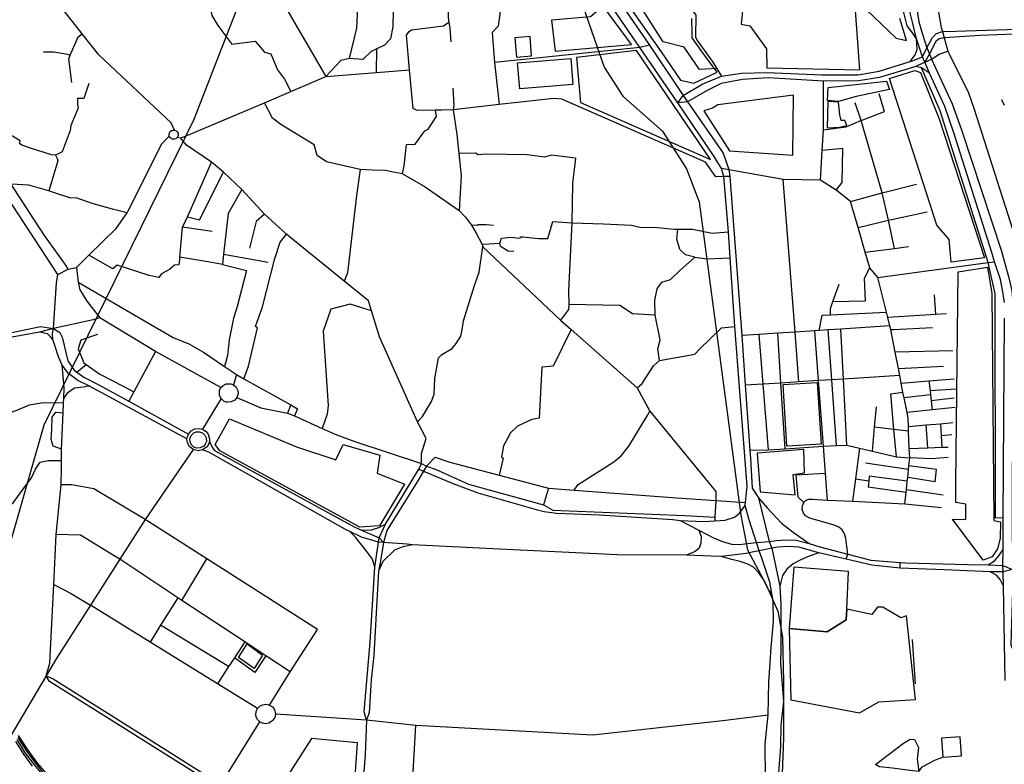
# Model space of a CAD drawing. Header units: millimetres. Extents: x 664923 to 767831, y 3118803 to 3207600.
# Tile 273 of 422: x 717261 to 719620, y 3169649 to 3171433. Entities that reach past the tile are written whole.
import ezdxf

# ---------------------------------------------------------------- set-up
doc = ezdxf.new("R2010")
doc.units = ezdxf.units.MM
for name, color, linetype in [('buildings', 5, 'Continuous'), ('parks', 8, 'Continuous'), ('railways', 4, 'Continuous'), ('roads_2', 2, 'Continuous'), ('roads_3', 3, 'Continuous')]:
    doc.layers.add(name, color=color, linetype=linetype)

msp = doc.modelspace()

# ---------------------------------------------------------------- linework, layer by layer
at = {"layer": 'buildings'}
for points in [[(719198.25, 3171270.03), (719338.03, 3171285.71), (719345.22, 3171266.01), (719265.27, 3171248.84), (719222.99, 3171237.09), (719196.72, 3171239.2), (719198.25, 3171270.03)], [(719195.44, 3171173.65), (719225.17, 3171175.75), (719242.96, 3171179.29), (719237.7, 3171191.12), (719229.23, 3171191.41), (719226.22, 3171204.79), (719222.5, 3171235.52), (719197.3, 3171236.61), (719195.44, 3171173.65)], [(719113.85, 3170343.53), (719141.59, 3170347.19), (719139.49, 3170402.99), (719027.89, 3170394.64), (719034.88, 3170301.86), (719118.96, 3170295.09), (719113.85, 3170343.53)]]:
    msp.add_lwpolyline(points, close=True, dxfattribs=at)
at = {"layer": 'parks'}
for points in [[(718655.78, 3171558.84), (718797.96, 3171356.13), (718844.36, 3171287.58), (718875.96, 3171280.87), (718931.73, 3171307.23), (718895.66, 3171356.65), (718871.84, 3171389.36), (718871.75, 3171400.58), (718871.09, 3171436.05)], [(718992.73, 3171453.72), (718989.79, 3171422.1), (719010.45, 3171418.3), (719050.3, 3171363.2), (719050.91, 3171317.55), (719274.24, 3171312.34), (719263.43, 3171454.89)], [(719290.42, 3171455.92), (719360.69, 3171388.34), (719385.96, 3171383.08), (719370.03, 3171435.75)]]:
    msp.add_lwpolyline(points, dxfattribs=at)
for points in [[(718544.13, 3171357.35), (718726.75, 3171373.4), (718658.93, 3171465.03), (718628.1, 3171439.83), (718535.4, 3171431.3), (718544.13, 3171357.35)], [(718451.29, 3171342.96), (718487.49, 3171346.02), (718483.52, 3171392.57), (718447.32, 3171389.51), (718451.29, 3171342.96)], [(718453.87, 3171329.74), (718580.97, 3171339.69), (718585.88, 3171277.43), (718458.78, 3171267.48), (718453.87, 3171329.74)], [(718604.14, 3171234.8), (718916.24, 3171098.16), (718738.74, 3171358.9), (718594.83, 3171342.36), (718604.14, 3171234.8)], [(719492.77, 3170851.73), (719488.04, 3170906.28), (719458.34, 3170940.91), (719345.09, 3171291.79), (719405.44, 3171311.31), (719419.27, 3171306.31), (719464.13, 3171195.28), (719572.83, 3170862.17), (719492.77, 3170851.73)], [(718961.85, 3171118.4), (719113.13, 3171108.19), (719114.64, 3171252.27), (718933.54, 3171229.04), (718920.58, 3171220.97), (718899.72, 3171214.32), (718961.85, 3171118.4)], [(719590.53, 3170777.3), (719595.48, 3170233.13), (719610.86, 3170230.28), (719610.02, 3170190.33), (719604.15, 3170165.53), (719591.31, 3170146.38), (719569.62, 3170138), (719495.75, 3170236.77), (719527.84, 3170235.54), (719528.21, 3170272.33), (719503.84, 3170276.59), (719504.04, 3170322.31), (719509.83, 3170828.83), (719579.85, 3170840.14), (719590.53, 3170777.3)], [(719098.91, 3170411.36), (719090.35, 3170558.82), (719171.91, 3170563.82), (719181.01, 3170416.37), (719099.44, 3170411.37), (719098.91, 3170411.36)], [(717729.14, 3170415.4), (717763.27, 3170476.99), (717923.73, 3170410.1), (718018.27, 3170378.29), (718035.54, 3170414.95), (718123.46, 3170389.57), (718117.05, 3170346.91), (718182.76, 3170320.41), (718122.73, 3170220.76), (718075.75, 3170217.42), (717739.94, 3170400.2), (717729.14, 3170415.4)], [(717683.38, 3170445.66), (717691.05, 3170446.06), (717698.53, 3170443.42), (717704.55, 3170437.86), (717707.64, 3170431.18), (717707.92, 3170422.82), (717705.38, 3170416.12), (717701.65, 3170411.6), (717693.07, 3170407.05), (717684.77, 3170406.75), (717677.93, 3170409.3), (717671.98, 3170414.75), (717668.82, 3170421.52), (717668.44, 3170429.26), (717671.08, 3170436.6), (717677.78, 3170443.32), (717683.38, 3170445.66)], [(719104.74, 3169974.41), (719196.02, 3169966.38), (719241.36, 3169995.06), (719242.51, 3170021.2), (719247.09, 3170111.01), (719115.92, 3170121.33), (719104.74, 3169974.41)], [(719406.97, 3169804.63), (719385.54, 3170004.8), (719372.28, 3170000.16), (719329.32, 3170026.09), (719316.03, 3170025.34), (719302.5, 3170008.03), (719242.51, 3170021.2), (719241.36, 3169995.06), (719196.02, 3169966.38), (719104.74, 3169974.41), (719108.86, 3169803.64), (719273.31, 3169772.44), (719319.23, 3169798.86), (719406.97, 3169804.63)], [(717784.69, 3169905.18), (717805.46, 3169938.27), (717842.03, 3169910.58), (717822.81, 3169879.08), (717784.69, 3169905.18)], [(717852.3, 3169542.7), (717994.31, 3169452.86), (718035, 3169522.54), (718050.13, 3169558.17), (718059.11, 3169596.55), (718065.64, 3169631.31), (718070.44, 3169700.67), (717959.71, 3169710.74), (717852.3, 3169542.7)]]:
    msp.add_lwpolyline(points, close=True, dxfattribs=at)
at = {"layer": 'railways'}
for points in [[(717319.04, 3170462.37), (717678.29, 3171194.19), (717978.84, 3171967.4), (717985.04, 3171993.43), (717988.5, 3172091.64), (717938.44, 3172729.82), (717865.98, 3172935.46), (717752.28, 3173171.13), (717689.44, 3173303.2), (717602.3, 3173426.23), (717528.98, 3173667.41), (717508.15, 3173730.39), (717499.27, 3173763.87), (717493.4, 3173816.47), (717483.87, 3173904.14), (717458.3, 3174018.09), (717444.35, 3174081.46), (717428.19, 3174131.06), (717403.11, 3174203.95), (717344.94, 3174415.16), (717319.65, 3174478.06)], [(718574.48, 3171569.85), (718661.43, 3171318.96), (718706.34, 3171249.67), (718800.75, 3171165.83), (718858.74, 3171075.45), (718888.74, 3170996.18), (718988.72, 3170245.74), (719004.95, 3170162.77), (719049.16, 3170079.38), (719077.49, 3170016.26), (719088.71, 3169953.96), (719091.03, 3169847.22), (719091.03, 3169713.01), (719067.11, 3169065.53)], [(716106.23, 3162889.81), (716367.13, 3163835.97), (716365.51, 3163994.89), (716380.11, 3164187.15), (716399.91, 3164524.17), (716383.73, 3164706.38), (716230.83, 3165297.99), (716205.44, 3165462.59), (716260.88, 3166725.76), (716327.47, 3167441.34), (716479.82, 3168211.11), (716989.23, 3169311.7), (717319.04, 3170462.37)], [(717253.44, 3169708.53), (717273.99, 3169675.91), (717296.01, 3169646.91), (717321.81, 3169616.38), (717356.68, 3169581.28), (717397.74, 3169542.48), (717461.16, 3169497.89), (717544.9, 3169452.67), (717697.96, 3169374.3), (718073.54, 3169183.88), (718332.34, 3169050.27), (718431.82, 3168999.91), (718527.92, 3168945.52), (718686.6, 3168844.12), (718854.74, 3168738.54), (718927.37, 3168694.57), (719052.83, 3168615.01)], [(717255.72, 3169713.28), (717277.57, 3169679.87), (717300.71, 3169648.5), (717324.99, 3169618.33), (717359.95, 3169583.67), (717400.82, 3169546.45), (717463.82, 3169503.12), (717548.1, 3169457.52), (717700.09, 3169379.6), (718073.32, 3169188.93), (718335.31, 3169054.05), (718433.58, 3169003.67), (718530.37, 3168948.85), (718690.35, 3168848.38), (718858.11, 3168742.72), (718930.32, 3168698.26), (719056.07, 3168619.12)], [(717330.16, 3169620.88), (717303.86, 3169651.11), (717280.97, 3169682.87), (717258.01, 3169718.03)], [(717291.23, 3169645.02), (717270.35, 3169673.89), (717251.17, 3169703.77)]]:
    msp.add_lwpolyline(points, dxfattribs=at)
at = {"layer": 'roads_2'}
for points in [[(719620.7, 3170755.31), (719616.98, 3170781.04), (719611.02, 3170810.49), (719597.07, 3170853.15), (719589.92, 3170875.01), (719498.99, 3171162.09), (719477.69, 3171224.57), (719440.95, 3171304.81), (719429.54, 3171331.07), (719424.19, 3171344), (719409.38, 3171386.78), (719400.69, 3171423.37), (719392.84, 3171455.26), (719390.08, 3171495.26), (719389.64, 3171539.7), (719405.58, 3171832.99), (719413.84, 3172073.56), (719407.9, 3172108.54), (719395.44, 3172137.7), (719378.11, 3172168.08), (719350.57, 3172202.23), (719300.65, 3172253.93), (719246.71, 3172308.63)], [(719428.22, 3172122.16), (719430.39, 3172113.91), (719433.21, 3172075.16), (719429.29, 3171970.5), (719424.13, 3171832.64), (719409.64, 3171540.98), (719408.15, 3171494.86), (719410.86, 3171458.15), (719415.55, 3171427.32), (719423.19, 3171400.77), (719434.29, 3171365.62)], [(719434.29, 3171365.62), (719440.95, 3171350.79), (719445.75, 3171338.04), (719495.19, 3171231.56), (719517.79, 3171168.86), (719613.13, 3170878.57), (719630.66, 3170814.24), (719638.27, 3170783.21), (719640.42, 3170754.75), (719641.26, 3170717.33), (719639.16, 3170304.85), (719638.72, 3170246.95), (719640.02, 3170115.77), (719639.8, 3170063.87), (719635.9, 3169936.42), (719655.66, 3169879.83), (719662.49, 3169853.44), (719664.01, 3169827.82), (719655.51, 3169743.69), (719656.73, 3169681.02), (719661.92, 3169651.34), (719667.78, 3169596.53)], [(719317.25, 3170815.22), (719581.17, 3170850.98), (719597.07, 3170853.15)], [(717742.74, 3170551.75), (717585.73, 3170638.18), (717452.45, 3170718.37), (717436.38, 3170713.76), (717341.5, 3170692.88)], [(719621.98, 3169850.31), (719618.4, 3170076.01), (719617.58, 3170110.01), (719616.7, 3170125.89), (719617.1, 3170163.89), (719617.54, 3170239.39), (719620.32, 3170718.22)], [(717324.19, 3169861.51), (717332.94, 3169891.92), (717342.37, 3170079.9), (717347.76, 3170199.5), (717359.72, 3170318.78), (717360.65, 3170358.88), (717360.63, 3170376.97), (717360.6, 3170404.35), (717364.96, 3170491.55), (717365.77, 3170514.09), (717366.18, 3170525.12), (717367.13, 3170551.92), (717361.94, 3170605.27)], [(717755.33, 3170560.59), (717766.59, 3170560.77), (717772.64, 3170558.36), (717779.06, 3170552.86), (717783.2, 3170544.67), (717783.91, 3170537.23), (717780.97, 3170527.66), (717776.03, 3170521.72), (717767.42, 3170517.14), (717759.29, 3170516.39), (717755.69, 3170517), (717749.81, 3170519.42), (717743.16, 3170525.35), (717739.53, 3170532.63), (717739.51, 3170545), (717742.74, 3170551.75), (717747.82, 3170556.96), (717755.33, 3170560.59)], [(717366.18, 3170525.12), (717375.76, 3170539.55), (717391.5, 3170550.71), (717412.44, 3170553.6), (717425.99, 3170555.47)], [(717743.16, 3170525.35), (717698.37, 3170452.25)], [(717780.97, 3170527.66), (717838.8, 3170503.01), (717902.55, 3170490.66), (717918.74, 3170483.96), (717985.68, 3170453.91), (718018.12, 3170439.35), (718064, 3170422.51), (718223.1, 3170369.57), (718235.2, 3170363.61), (718228.58, 3170351.43)], [(718079.69, 3170210.16), (718103.72, 3170211.28), (718121.22, 3170216.19), (718137.26, 3170224.33), (718217.2, 3170356.64), (718223.1, 3170369.57)], [(718217.2, 3170356.64), (718228.58, 3170351.43), (718300.81, 3170321.11), (718358.56, 3170299.29), (718497.99, 3170259.99), (718517.15, 3170254.98), (718547.4, 3170251.15), (718649.9, 3170247.22), (718825.57, 3170235.48), (718843.72, 3170233.21), (718888.04, 3170209.91), (718924.79, 3170190.59), (718947.23, 3170182.26), (718966.58, 3170176.32), (718985.01, 3170175.66), (719011.61, 3170178.6), (719026.09, 3170180.78), (719056.77, 3170182.82)], [(717561.25, 3170235.91), (717437.97, 3170309.38), (717384.91, 3170318.41), (717359.72, 3170318.78)], [(718843.72, 3170233.21), (718899.33, 3170230.61), (718926.49, 3170232.27), (718951.33, 3170234), (718973.8, 3170241.56), (718985.36, 3170251.24), (718998.93, 3170269.11)], [(718888.04, 3170209.91), (718893.32, 3170194.97), (718893.1, 3170179.05), (718888.86, 3170167.23), (718879.3, 3170159.22), (718858.25, 3170150.64)], [(719024.67, 3168788.92), (718835.73, 3168906.92), (718810.95, 3168921.95), (718798.57, 3168930.13), (718535.25, 3169094.59), (718139.4, 3169341.11), (718120.82, 3169352.78), (717877.5, 3169505.69), (717738.1, 3169593.31), (717467.23, 3169763.22), (717332.31, 3169847.95), (717324.19, 3169861.51)], [(717324.19, 3169861.51), (717340.91, 3169853.88), (717471.76, 3169772.16), (717606.05, 3169687.48), (717742.95, 3169601.17), (717771.66, 3169582.57), (717882.35, 3169513.39), (718014.54, 3169431.28), (718111.22, 3169368.62), (718217.43, 3169300.65), (718348.76, 3169218.03), (718462.19, 3169147.33), (718501.94, 3169122.11), (718573.97, 3169077.12), (718684.86, 3169007.42), (718802.19, 3168935.48), (718813.79, 3168928.82), (718839.16, 3168911.11), (718923.14, 3168860.21), (719046.77, 3168785.27)]]:
    msp.add_lwpolyline(points, dxfattribs=at)
at = {"layer": 'roads_3'}
for points in [[(719409.38, 3171386.78), (719398.76, 3171404.09), (719387.09, 3171417.74), (719378.83, 3171452.89), (719377.07, 3171501.2), (719398.12, 3172045.04), (719397.44, 3172058.48), (719386.95, 3172099.47), (719379.91, 3172137.16), (719378.11, 3172168.08)], [(718931.01, 3171315.91), (718890.02, 3171313.83), (718853.18, 3171366.84), (718802.84, 3171379.65), (718760.23, 3171445.78), (718741.62, 3171474.66), (718711.22, 3171521.85), (718656.83, 3171609.21), (718652, 3171616.98), (718653.52, 3171639.09), (718655.78, 3171671.74), (718661.17, 3171749.9), (718663.93, 3171793.48), (718666.21, 3171829.39), (718676.59, 3171977.47), (718682.69, 3172053.61), (718689.62, 3172121.61)], [(719475.79, 3172114.3), (719469.96, 3171919.22), (719459.7, 3171650.03), (719454.76, 3171519.64), (719458.26, 3171474), (719468.89, 3171414.3), (719471.72, 3171404.18), (719475.77, 3171389.68), (719484.76, 3171357.49), (719489.68, 3171347.97), (719534.16, 3171257.38), (719546.99, 3171220.85), (719653.06, 3170888.69), (719657.25, 3170862.49), (719657.09, 3170247.75), (719658.16, 3170168.16), (719663.87, 3170132.6), (719672.8, 3170117.17), (719686.29, 3170107.5)], [(717341.5, 3170692.88), (717348.97, 3170802.3), (717352.22, 3170822.46), (716979.68, 3171390.15), (716928.3, 3171471.53), (716912.01, 3171502.86), (716899.57, 3171536.69), (716894.21, 3171561), (716872.71, 3171740.02), (716841.87, 3171996.82)], [(717513.61, 3171954.83), (717514, 3171938.3), (717505.84, 3171925.62), (717504.11, 3171838.75), (717510.62, 3171804.63), (717542.01, 3171741.74), (717562.21, 3171693.69), (717583.1, 3171654), (717627.88, 3171593.04), (717655.14, 3171557.77), (717674.33, 3171532.95), (717715.53, 3171484.45), (717715.78, 3171471.09), (717721.34, 3171442.8), (717735.22, 3171418.84), (717768.78, 3171374.37), (717824.9, 3171381.26), (717847.2, 3171354.96), (717862.39, 3171351.06), (717878.21, 3171312.95), (717895.42, 3171290.72), (717910.29, 3171260.82)], [(717700.54, 3171948.06), (717699.29, 3171835.16), (717702.04, 3171812.55), (717709.99, 3171791.25), (717748.96, 3171717.22), (717811.23, 3171610.52), (717897.28, 3171463.07), (717994.36, 3171296.75)], [(718616.72, 3171919.19), (718598.72, 3171755), (718598.51, 3171753.08), (718599.79, 3171659.7), (718602.37, 3171627.58), (718627.84, 3171579.15), (718680.32, 3171502.35), (718723.69, 3171438.88), (718770.21, 3171371.49), (718850.52, 3171251.47), (718860.76, 3171236.15), (718946.15, 3171113.47), (718960.37, 3171074.13), (718962.65, 3171057.34), (718991, 3170676.09), (718998.97, 3170557.1), (719010.36, 3170401.81), (719011.58, 3170381.89), (719015.85, 3170310.63), (719031.45, 3170287.65), (719056.77, 3170182.82)], [(717631.79, 3171168.09), (717623.44, 3171185.49), (717450.29, 3171348.39), (717410.44, 3171399.26), (717314.3, 3171521.96), (717291.2, 3171551.44), (717129.02, 3171758.45), (717104.64, 3171789.56)], [(718050.73, 3171339.59), (718068.6, 3171412.24), (718071.21, 3171462.58), (718074.78, 3171531.35), (718076.67, 3171541.82), (718080.21, 3171577.38), (718075.39, 3171610.69), (718066.99, 3171723.27), (718070.17, 3171777.61), (718057.38, 3171782.43), (718027.32, 3171793.74)], [(718413.97, 3171603.03), (718417, 3171552.04), (718413.65, 3171506.88), (718411.41, 3171446.71), (718406.92, 3171417.4), (718392.94, 3171402.11), (718398.45, 3171330.43), (718409.94, 3171229.96)], [(718837.95, 3171233.85), (718746.75, 3171366.17), (718606.85, 3171570.49)], [(718962.65, 3171057.34), (718948.01, 3171057.41), (718928.95, 3171056.19), (718903.94, 3171091.63), (718559.47, 3171242.18), (718540.97, 3171244.33), (718409.94, 3171229.96), (718299.61, 3171217.06), (718272.04, 3171215.91), (718256.76, 3171215.85), (718213.28, 3171215.66), (718203.12, 3171220.48), (718194.74, 3171313.02), (718187.26, 3171395.55), (718193.79, 3171404.86), (718199.61, 3171408.3), (718275.81, 3171418.35), (718289.14, 3171426.71), (718284.98, 3171511.78)], [(718155.97, 3171455.98), (718154.57, 3171415.93), (718148.82, 3171386.6), (718134.41, 3171371.72), (718116.21, 3171362.85), (718103.23, 3171356.52), (718082.6, 3171337.34), (718050.73, 3171339.59), (718029.86, 3171335.01), (717994.36, 3171296.75)], [(718870.17, 3171459.22), (718880.68, 3171443.4), (718880.36, 3171391.41), (718883.98, 3171382.89), (718919.88, 3171333.29), (718931.01, 3171315.91), (718934.57, 3171310.36), (718942.58, 3171297.2)], [(718289.14, 3171426.71), (718291.57, 3171412.77)], [(718291.57, 3171412.77), (718293.42, 3171379.76)], [(718837.95, 3171233.85), (718850.52, 3171251.47), (718896.43, 3171278.39), (718942.58, 3171297.2), (718990.07, 3171305.07), (719052.24, 3171306.24), (719183.2, 3171300.96), (719270.01, 3171300.44), (719320.37, 3171309.56), (719394.33, 3171332.32), (719397.66, 3171333.35), (719424.19, 3171344), (719434.29, 3171365.62), (719448.41, 3171390.31), (719458.07, 3171399.72), (719471.72, 3171404.18), (719503.99, 3171405.07), (719725.05, 3171412.56), (719790.01, 3171414.76), (719931.34, 3171420.12), (720031.9, 3171423.94)], [(720038.87, 3171413.46), (719998.97, 3171411.9), (719766.21, 3171402.81), (719562.15, 3171394.85), (719475.77, 3171389.68), (719464.3, 3171387.04), (719455.78, 3171380.44), (719440.95, 3171350.79), (719429.54, 3171331.07), (719408.54, 3171320.68), (719321.33, 3171294.3), (719271.14, 3171286.71), (719187.15, 3171285.46), (719054.47, 3171293.35), (718992.98, 3171289.61), (718941.37, 3171279.77), (718908.13, 3171263.5), (718860.76, 3171236.15), (718837.95, 3171233.85)], [(717376.74, 3170835.37), (717370.88, 3170844.84), (717319.73, 3170915.65), (717283.81, 3170970.83), (717240.32, 3171038.66), (717224.18, 3171060.01), (717181.77, 3171125.78), (717158.49, 3171160.01), (717139.3, 3171194.66), (717132.96, 3171211.25), (717113.99, 3171244.03), (717108.12, 3171249.67), (717081.71, 3171286.58), (717062.06, 3171314.06), (717003.09, 3171403.57)], [(717385.83, 3171282.24), (717378.13, 3171339.46), (717381.71, 3171347.61), (717401.03, 3171391.56), (717410.44, 3171399.26)], [(719394.33, 3171332.32), (719406.69, 3171348.54), (719411.41, 3171361.68), (719409.38, 3171386.78)], [(718115.94, 3171306.62), (718116.21, 3171362.85)], [(718770.21, 3171371.49), (718746.75, 3171366.17), (718398.45, 3171330.43)], [(717317.56, 3171356.13), (717341.43, 3171356.04), (717371.17, 3171350.86), (717381.71, 3171347.61)], [(719429.54, 3171331.07), (719445.75, 3171338.04), (719464.36, 3171350.2), (719484.76, 3171357.49)], [(717638.94, 3171151.52), (717646.27, 3171150.14), (717653.89, 3171152.1), (717847.01, 3171233.78), (717910.29, 3171260.82), (717994.36, 3171296.75), (718115.94, 3171306.62), (718194.74, 3171313.02)], [(719440.95, 3171304.81), (719421.7, 3171317.39), (719408.54, 3171320.68)], [(719617.54, 3170239.39), (719599.42, 3170239.1), (719598.3, 3170776.07), (719581.17, 3170850.98), (719466.48, 3171214.92), (719421.7, 3171317.39)], [(717426.45, 3171280.08), (717414.26, 3171244.36), (717399.12, 3171244.38), (717398.88, 3171229.77), (717400.36, 3171220.66), (717382.95, 3171179.32), (717381.14, 3171167.58), (717362.62, 3171116.05), (717346.31, 3171108.48), (717337.11, 3171109.09), (717286.45, 3171124.85), (717265.59, 3171132.29), (717260.28, 3171136.11), (717261.39, 3171142.61), (717243.16, 3171153.79), (717232.6, 3171157.25), (717201.86, 3171159.55), (717158.49, 3171160.01)], [(718298.3, 3171268.53), (718301.2, 3171228.11)], [(719180.01, 3171048.27), (719183.86, 3171119.46), (719186.51, 3171168.55), (719187.15, 3171285.46)], [(719277.13, 3171191.75), (719333.11, 3171212.54), (719320.23, 3171255.61)], [(719613.11, 3171241.7), (719620.25, 3171228.14)], [(718076.8, 3171073.64), (717995.87, 3171092.18), (717973.75, 3171107.63), (717966.56, 3171133.38), (717886.75, 3171182), (717866.33, 3171196.65), (717847.01, 3171233.78)], [(718301.2, 3171228.11), (718299.61, 3171217.06)], [(719059.24, 3169892.39), (719061.71, 3169929.36), (719066.96, 3169991.18), (719066.07, 3170040.19), (719063.04, 3170058.32), (719058.53, 3170085.19), (719038.44, 3170145.29), (719032.77, 3170160.91), (719026.09, 3170180.78), (719020.52, 3170197.1), (719008.23, 3170237.35), (718998.93, 3170269.11), (718999.73, 3170276.67), (719001.42, 3170292.66), (719004.18, 3170314.81), (718974.66, 3170697.65), (718963.46, 3170862.74), (718959.27, 3170924.67), (718948.01, 3171057.41), (718942.24, 3171076.67), (718924.8, 3171105.26), (718837.95, 3171233.85)], [(719357.23, 3170885.12), (719342.58, 3170952.68), (719327.82, 3171017.94), (719277.13, 3171191.75), (719262.41, 3171233.65)], [(718177.71, 3171063.83), (718182.01, 3171082.85), (718187.35, 3171134.09), (718208.33, 3171134.48), (718231.34, 3171166.76), (718239.77, 3171170.28), (718259.13, 3171200.91), (718256.76, 3171215.85)], [(718299.61, 3171217.06), (718308.48, 3171157.93), (718313.23, 3171112.07), (718318.73, 3171058.75), (718313.57, 3170975.98)], [(719277.13, 3171191.75), (719240.42, 3171175.31), (719186.51, 3171168.55)], [(717352.22, 3170822.46), (717376.74, 3170835.37), (717396.55, 3170839.63), (717426.02, 3170868.49), (717491.76, 3170932.9), (717517.92, 3170970.51), (717520.81, 3170974.66), (717601.52, 3171135.28), (717619.13, 3171154.01)], [(717619.13, 3171154.01), (717618.61, 3171157.79), (717619.41, 3171161.5), (717621.47, 3171164.71), (717624.5, 3171167.04), (717628.14, 3171168.2), (717631.79, 3171168.09), (717635.36, 3171166.71), (717638.22, 3171164.19), (717640.05, 3171160.85), (717640.53, 3171158.83), (717640.39, 3171155.05), (717638.94, 3171151.52), (717636.39, 3171148.7), (717634.55, 3171147.53), (717630.88, 3171146.43), (717627.05, 3171146.67), (717623.54, 3171148.19), (717620.75, 3171150.8), (717619.13, 3171154.01)], [(718223.1, 3170369.57), (718223.6, 3170393.65), (718234.47, 3170429.87), (718213.93, 3170469.98), (718123.08, 3170673.25), (718103.87, 3170735.87), (718096.61, 3170759.53), (718038.04, 3170806.93), (717906.46, 3170913.44), (717899.75, 3170919.49), (717846.97, 3170967.04), (717792.73, 3171025.93), (717749.15, 3171067.58), (717720.07, 3171091.31), (717660.23, 3171132.31), (717646.27, 3171150.14)], [(719217.07, 3171024.31), (719231.9, 3171042.57), (719233.51, 3171124.54), (719183.86, 3171119.46)], [(717346.31, 3171108.48), (717350.39, 3171100.46), (717351.81, 3171094.49), (717330.44, 3171022.61)], [(718592.55, 3171100.83), (718535.33, 3171108.11), (718518.62, 3171103.61), (718476.54, 3171109.51), (718378.3, 3171111.01), (718359.03, 3171108.99), (718353.08, 3171113.04), (718313.23, 3171112.07)], [(718592.55, 3171100.83), (718585.28, 3171040.56), (718583.69, 3170946.16), (718575.81, 3170784), (718576.44, 3170750.61), (718575.82, 3170738.9), (718556.27, 3170713.52)], [(717792.73, 3171025.93), (717760.51, 3170968.27), (717749.13, 3170871.02), (717746.31, 3170846.84), (717716.22, 3170851.8), (717644.21, 3170863.68), (717651.1, 3170935.79), (717662.34, 3170960.94), (717687.24, 3171016.65), (717720.07, 3171091.31)], [(719241.48, 3170140.6), (719245.06, 3170152.52), (719241.82, 3170177.13), (719240.37, 3170190.36), (719237.48, 3170201.3), (719231.66, 3170210.63), (719223.37, 3170217.61), (719212.21, 3170222.23), (719153.81, 3170238.48), (719144.09, 3170244.41), (719139.22, 3170251.01), (719135.94, 3170259.37), (719136.9, 3170268.7), (719139.45, 3170276.38), (719145.08, 3170281.66), (719152.05, 3170284.1), (719160.37, 3170284.41), (719196.11, 3170282.38), (719256.53, 3170279.71), (719382.14, 3170273.55), (719384.88, 3170300), (719385.66, 3170307.58), (719387.74, 3170327.74), (719388.59, 3170335.97), (719390.63, 3170355.8), (719391.54, 3170364.48), (719393.46, 3170383.13), (719392.56, 3170405.81), (719390.92, 3170447.35), (719390.49, 3170458.28), (719389.69, 3170478.63), (719387.01, 3170492.18), (719380.12, 3170527.02), (719377.37, 3170540.99), (719373.15, 3170562.33), (719369.51, 3170580.76), (719366.24, 3170597.33), (719358.45, 3170636.76), (719347.86, 3170690.38), (719346.04, 3170699.6), (719341.03, 3170719.72), (719337.86, 3170732.41), (719317.25, 3170815.22), (719297.83, 3170838.67), (719287.04, 3170875.93), (719269.83, 3170935.3), (719251.94, 3170997.08), (719217.07, 3171024.31), (719180.01, 3171048.27), (719090.22, 3171050.3), (718942.24, 3171076.67)], [(717662.34, 3170960.94), (717691.52, 3170953.76), (717749.15, 3171067.58)], [(718076.8, 3171073.64), (718067.89, 3171011.68), (718058.5, 3170929.66), (718046.16, 3170826.71), (718038.04, 3170806.93)], [(718177.71, 3171063.83), (718159.19, 3171066.83), (718137.29, 3171071.44), (718105.36, 3171072.5), (718076.8, 3171073.64)], [(718177.71, 3171063.83), (718229.48, 3171033.9), (718313.57, 3170975.98), (718328.7, 3170960), (718342.96, 3170940.56), (718354.13, 3170921.82), (718368.65, 3170894.72), (718370.56, 3170888.68), (718556.27, 3170713.52), (718581.86, 3170690.93), (718740.43, 3170550.89), (718770.84, 3170495.07), (718928.94, 3170302.94), (718928.51, 3170280.92), (718926.17, 3170241.52)], [(717517.92, 3170970.51), (717483.22, 3170978.94), (717434.25, 3170992.68), (717395.95, 3171006.06), (717383.38, 3171005.3), (717341.33, 3171019.09), (717330.44, 3171022.61), (717327.43, 3171023.57), (717282.59, 3171036.31), (717240.32, 3171038.66)], [(719128.09, 3170565.34), (719118.78, 3170684.53), (719090.22, 3171050.3)], [(719251.94, 3170997.08), (719327.82, 3171017.94), (719409.83, 3171038.6)], [(717846.97, 3170967.04), (717827.53, 3170949.11), (717811.65, 3170885.9)], [(719269.83, 3170935.3), (719342.58, 3170952.68), (719435.2, 3170972.79)], [(717721.58, 3170925.73), (717651.1, 3170935.79)], [(718396.12, 3170939.9), (718378.77, 3170941.68), (718359.63, 3170941.32), (718356.5, 3170939.95), (718342.96, 3170940.56)], [(718368.65, 3170894.72), (718371.26, 3170894.81), (718411.6, 3170897.66), (718415.58, 3170909.73), (718436.52, 3170911.7), (718460.09, 3170909.68), (718460.64, 3170913.12), (718466.6, 3170912.67), (718504.78, 3170908.53), (718525.88, 3170908.4), (718538.14, 3170949.1), (718583.69, 3170946.16), (718659.28, 3170944.24), (718726.5, 3170940.49), (718750.95, 3170935.09), (718781.16, 3170935.66), (718829.11, 3170930.72), (718837.64, 3170930.71), (718872.76, 3170930.7), (718919.93, 3170921.56), (718959.27, 3170924.67)], [(717797.76, 3170572.82), (717808.77, 3170602.63), (717830.58, 3170694.93), (717825.52, 3170697.76), (717842.58, 3170745.2), (717871.61, 3170860.76), (717884.44, 3170899.78), (717899.75, 3170919.49)], [(718878.2, 3170863.99), (718856, 3170869.45), (718842.64, 3170882.25), (718835.46, 3170906.89), (718837.64, 3170930.71)], [(718213.93, 3170469.98), (718225.89, 3170482.59), (718247.79, 3170518.1), (718253.64, 3170536.06), (718255.56, 3170573.4), (718264.46, 3170622.56), (718271.81, 3170630.51), (718297.16, 3170645.49), (718306.86, 3170657.03), (718317.78, 3170674.56), (718321.1, 3170689.97), (718324, 3170711.23), (718350.85, 3170796.1), (718361.91, 3170827.76), (718370.56, 3170888.68)], [(718445.02, 3170877.93), (718430.86, 3170878.19), (718412.81, 3170889.33), (718411.6, 3170897.66)], [(719287.04, 3170875.93), (719357.23, 3170885.12), (719390.59, 3170889.49)], [(717644.21, 3170863.68), (717641.92, 3170845.8), (717631.18, 3170844.81), (717619.3, 3170834.41), (717600.61, 3170823.88), (717593.63, 3170815.57), (717570.99, 3170820.37), (717494.19, 3170844.78), (717483.87, 3170835.98), (717426.02, 3170868.49)], [(717749.13, 3170871.02), (717856.19, 3170851.76)], [(718793.85, 3170616.88), (718789.98, 3170644.37), (718795.44, 3170666.18), (718783.43, 3170725.25), (718782.76, 3170761.15), (718788.12, 3170787.98), (718799.58, 3170804.06), (718820.45, 3170810.29), (718842.7, 3170832.43), (718878.2, 3170863.99), (718907.65, 3170860.37), (718963.46, 3170862.74)], [(717746.31, 3170846.84), (717804.11, 3170832.11), (717781.25, 3170742.92), (717772.57, 3170717.94), (717762.37, 3170666.21), (717758.91, 3170628.49), (717751.22, 3170602.38)], [(717396.55, 3170839.63), (717400.97, 3170803.79), (717404.51, 3170785.7), (717422.35, 3170757.59), (717452.45, 3170718.37)], [(719209.44, 3170757.95), (719287.59, 3170759.15), (719285, 3170813.39), (719297.83, 3170838.67)], [(717400.97, 3170803.79), (717628.56, 3170671.27), (717665.6, 3170656.75), (717701.28, 3170636.34), (717751.22, 3170602.38), (717780.28, 3170582.6), (717772.64, 3170558.36)], [(719203.8, 3170725.84), (719203.45, 3170741.39), (719209.44, 3170757.95), (719224.4, 3170799.2)], [(719451.73, 3170774.17), (719455.38, 3170726.41)], [(718103.87, 3170735.87), (718052.42, 3170751.81), (718006.17, 3170739.24), (717987.74, 3170686.81), (717999.44, 3170509.09), (717997.19, 3170487.68), (717985.68, 3170453.91)], [(718783.43, 3170725.25), (718728.8, 3170728.4), (718699.05, 3170747.89), (718576.44, 3170750.61)], [(719176.63, 3170688.38), (719183.3, 3170724.83), (719203.8, 3170725.84), (719337.86, 3170732.41)], [(719481.61, 3170728.49), (719455.38, 3170726.41), (719341.03, 3170719.72)], [(719346.04, 3170699.6), (719228.56, 3170691.82), (719198.19, 3170689.81), (719176.63, 3170688.38), (719166.45, 3170687.71), (719118.78, 3170684.53), (719077.38, 3170681.81), (719032.08, 3170678.81), (718991, 3170676.09)], [(717168.03, 3170668.41), (717310.48, 3170697.72), (717341.5, 3170692.88)], [(717341.5, 3170692.88), (717308.25, 3170684.3), (717171.37, 3170659.49)], [(717661.47, 3170428.7), (717425.99, 3170555.47), (717399.85, 3170568.64), (717377.12, 3170585.75), (717361.94, 3170605.27), (717353.18, 3170625.15), (717345.11, 3170652.56), (717340.04, 3170667.02), (717335.21, 3170672.29), (717327.14, 3170680.01), (717308.25, 3170684.3)], [(717340.04, 3170667.02), (717339.21, 3170681.25), (717341.5, 3170692.88)], [(717341.5, 3170692.88), (717357.03, 3170683.57), (717362.46, 3170672.8), (717375.8, 3170615.51), (717391.11, 3170593.41), (717397.52, 3170588.66), (717413.85, 3170576.57), (717448.88, 3170558.77), (717522.45, 3170518.87), (717664.75, 3170440.16)], [(717446.7, 3170679.05), (717407.34, 3170665.26), (717400.92, 3170644.27), (717414.39, 3170611.11), (717419.53, 3170607.33), (717425.82, 3170602.71), (717452.66, 3170584.16), (717510.15, 3170554.44), (717534.38, 3170541.37)], [(718581.86, 3170690.93), (718539.32, 3170603.14), (718511.9, 3170600.42), (718505.59, 3170478.03), (718488.17, 3170474.94), (718453.79, 3170459.11), (718436.88, 3170443.34), (718419.98, 3170412.39), (718415.2, 3170386.08), (718419.15, 3170382.28), (718409.89, 3170341.85)], [(718740.43, 3170550.89), (718752.06, 3170561.81), (718779.82, 3170604.09), (718793.85, 3170616.88), (718878.36, 3170631.82), (718889.88, 3170643.74), (718942.66, 3170694.83), (718974.66, 3170697.65)], [(719032.08, 3170678.81), (719041.62, 3170559.81), (719054.23, 3170402.49)], [(719094.87, 3170405.19), (719084.92, 3170562.59), (719077.38, 3170681.81)], [(719196.11, 3170282.38), (719191.44, 3170346.12), (719186.65, 3170411.52), (719175.18, 3170568.35), (719166.45, 3170687.71)], [(719217.82, 3170412.88), (719206.66, 3170570.36), (719198.19, 3170689.81)], [(719242.5, 3170414.05), (719234.57, 3170572.17), (719228.56, 3170691.82)], [(719347.86, 3170690.38), (719355.64, 3170690.8), (719448.44, 3170695.83)], [(717585.73, 3170638.18), (717534.38, 3170541.37), (717522.45, 3170518.87)], [(719496.48, 3170639.99), (719358.45, 3170636.76)], [(717397.52, 3170588.66), (717419.53, 3170607.33)], [(717780.28, 3170582.6), (717797.76, 3170572.82), (717910, 3170510.04), (717926.12, 3170501.01), (717918.74, 3170483.96)], [(719369.51, 3170580.76), (719234.57, 3170572.17), (719206.66, 3170570.36), (719175.18, 3170568.35), (719128.09, 3170565.34), (719084.92, 3170562.59), (719041.62, 3170559.81), (718998.97, 3170557.1)], [(719366.24, 3170597.33), (719474.47, 3170602.81)], [(719373.15, 3170562.33), (719439.66, 3170567.56), (719499.87, 3170572.29)], [(719439.66, 3170567.56), (719442.26, 3170544.31), (719443.36, 3170534.48), (719444.96, 3170520.26), (719447.4, 3170498.39)], [(719361.84, 3170385.83), (719355.8, 3170451.41), (719347.92, 3170536.86), (719377.37, 3170540.99)], [(719443.36, 3170534.48), (719380.12, 3170527.02)], [(719442.26, 3170544.31), (719504.54, 3170548.74)], [(717365.77, 3170514.09), (717317.46, 3170515.11), (717282.9, 3170509.55), (717251.47, 3170495.66), (717205.21, 3170480.02), (717187.15, 3170466.39), (717186.56, 3170444.21), (717193.34, 3170399), (717213.14, 3170266.87), (717222.66, 3170260.64), (717245.16, 3170275.83), (717289.12, 3170335.28), (717298.14, 3170356.13), (717309.7, 3170373.1), (717328.45, 3170376.9), (717360.63, 3170376.97)], [(717910, 3170510.04), (717902.55, 3170490.66)], [(719499.68, 3170526.05), (719444.96, 3170520.26)], [(717360.6, 3170404.35), (717340.68, 3170411.12), (717335.62, 3170427.58), (717337.34, 3170451.68), (717338.2, 3170480.83), (717347.09, 3170492.43), (717364.96, 3170491.55)], [(718589.7, 3170306), (718598.91, 3170319.37), (718684.46, 3170373.7), (718701.94, 3170388.37), (718720.37, 3170411.63), (718766.14, 3170486.46), (718770.84, 3170495.07)], [(719304.4, 3170399.42), (719309.29, 3170456.81), (719313.65, 3170505.75)], [(719502.21, 3170504.04), (719447.4, 3170498.39), (719387.01, 3170492.18)], [(719390.49, 3170458.28), (719433.16, 3170462.05), (719466.96, 3170465.03), (719497.08, 3170467.7)], [(719466.96, 3170465.03), (719468.64, 3170435.77), (719470.2, 3170408.61)], [(717676.64, 3170403.09), (717667.11, 3170410.77), (717662.67, 3170419.19), (717661.47, 3170428.7), (717664.75, 3170440.16), (717671.64, 3170448.3), (717680.33, 3170452.89), (717692.61, 3170453.82), (717698.37, 3170452.25), (717707.42, 3170446.38), (717712.15, 3170440.16), (717715.42, 3170428.51), (717715.09, 3170422.84), (717711.99, 3170414.12), (717707.86, 3170408.59), (717698.87, 3170402.48), (717688.7, 3170400.39), (717676.64, 3170403.09)], [(719390.92, 3170447.35), (719355.8, 3170451.41), (719309.29, 3170456.81)], [(719437, 3170407.41), (719433.16, 3170462.05)], [(717715.09, 3170422.84), (717721.78, 3170408.89), (717727.5, 3170401.34), (718061.87, 3170217.96), (718079.69, 3170210.16)], [(719494.56, 3170438.38), (719468.64, 3170435.77)], [(717676.64, 3170403.09), (717561.25, 3170235.91), (717500.29, 3170140.53), (717430.05, 3170030.63), (717347.75, 3169902.13), (717324.19, 3169861.51)], [(719640.02, 3170115.77), (719617.58, 3170110.01), (719585.99, 3170110.64), (719476.13, 3170115.46), (719370.55, 3170119.4), (719302.71, 3170126.02), (719241.48, 3170140.6), (719176.09, 3170155.55), (719127.82, 3170169.4), (719103.81, 3170171.24), (719077.35, 3170169.43), (719062.76, 3170167.15), (719032.77, 3170160.91), (719015.9, 3170157.38), (719001.62, 3170154.51), (718942.37, 3170146.98), (718917.47, 3170147.87), (718858.25, 3170150.64), (718693.45, 3170150.99), (718410.18, 3170164.96), (718201.85, 3170175.24), (718189.14, 3170176.24), (718132.11, 3170180.74), (718120.42, 3170181.67), (718079.59, 3170193.52), (718051.38, 3170207.04), (718041.28, 3170211.89), (717713.57, 3170397.06), (717698.87, 3170402.48)], [(719010.36, 3170401.81), (719054.23, 3170402.49), (719094.87, 3170405.19), (719186.65, 3170411.52), (719217.82, 3170412.88), (719242.5, 3170414.05), (719273.53, 3170406.72), (719304.4, 3170399.42), (719361.84, 3170385.83), (719393.46, 3170383.13)], [(719273.53, 3170406.72), (719263.7, 3170333.33), (719256.53, 3170279.71)], [(719392.56, 3170405.81), (719437, 3170407.41), (719470.2, 3170408.61), (719485.5, 3170409.16)], [(718235.2, 3170363.61), (718256.2, 3170384.91), (718291.37, 3170373.14), (718409.89, 3170341.85), (718527.96, 3170310.69), (718589.7, 3170306), (718835.41, 3170287.37), (718928.51, 3170280.92), (718999.73, 3170276.67)], [(719390.63, 3170355.8), (719287.67, 3170370.77)], [(719485.98, 3170383.96), (719445.9, 3170381.1), (719393.46, 3170383.13)], [(718228.58, 3170351.43), (718216.74, 3170332.51), (718140.45, 3170209.38), (718132.11, 3170180.74)], [(718235.2, 3170363.61), (718258.4, 3170355.46), (718335.8, 3170320.45), (718515.49, 3170271.1), (718538.13, 3170258.36), (718854.68, 3170245.63), (718926.17, 3170241.52), (718926.49, 3170232.27)], [(719191.44, 3170346.12), (719120.7, 3170341.57), (719124.98, 3170290.11), (719139.45, 3170276.38)], [(719454.33, 3170326.1), (719457.97, 3170355.66), (719391.54, 3170364.48)], [(719263.7, 3170333.33), (719295.56, 3170328.09)], [(719387.74, 3170327.74), (719296.71, 3170339.42), (719295.56, 3170328.09), (719294.04, 3170313.11)], [(719454.33, 3170326.1), (719388.59, 3170335.97)], [(718527.96, 3170310.69), (718515.49, 3170271.1)], [(719384.88, 3170300), (719294.04, 3170313.11)], [(719385.66, 3170307.58), (719473.93, 3170294.42)], [(719031.45, 3170287.65), (719052.05, 3170263.61), (719086.37, 3170227.2), (719114.5, 3170205.06), (719152.3, 3170177.94)], [(719382.14, 3170273.55), (719469.85, 3170264.48)], [(717973.99, 3169971.94), (717709.23, 3170141.26), (717561.25, 3170235.91)], [(718111.53, 3170121.3), (718105.87, 3170140.99), (718092.49, 3170159.38), (718065.09, 3170193.32), (718051.38, 3170207.04)], [(718079.69, 3170210.16), (718122.41, 3170192.17), (718132.11, 3170180.74)], [(718091.87, 3169755.28), (718086.43, 3169775.33), (718100.73, 3169941.72), (718111.53, 3170121.3), (718120.42, 3170181.67), (718122.41, 3170192.17), (718137.26, 3170224.33)], [(717500.29, 3170140.53), (717486.98, 3170148.65), (717406.18, 3170197.98), (717347.76, 3170199.5)], [(718132.11, 3170180.74), (718126.15, 3170141.47), (718124.14, 3170131.69), (718120.13, 3170112.13), (718116.48, 3170040.55), (718113.89, 3169996.91), (718108.95, 3169909.91), (718103.21, 3169852.38), (718098.89, 3169785.36), (718098.12, 3169773.47), (718091.87, 3169755.28)], [(719056.77, 3170182.82), (719074.3, 3170185.22), (719097, 3170187.02), (719121.03, 3170186.27), (719152.3, 3170177.94), (719177.78, 3170170.23), (719245.06, 3170152.52), (719300.63, 3170137.89), (719370.74, 3170132.74), (719384.54, 3170131.73), (719532.31, 3170127.74), (719581.15, 3170127.21), (719616.7, 3170125.89), (719640.02, 3170115.77)], [(719056.77, 3170182.82), (719062.76, 3170167.15), (719065.98, 3170151.77), (719081.85, 3170076.04), (719084.92, 3170032.17), (719084.49, 3169929.54)], [(718201.85, 3170175.24), (718178.87, 3170170.12), (718158.82, 3170161.92), (718130.99, 3170134.78), (718120.13, 3170112.13)], [(719581.15, 3170127.21), (719596.39, 3170136.67), (719607.44, 3170148.99), (719617.1, 3170163.89)], [(717908.51, 3169870.66), (717850.27, 3169909.16), (717799.71, 3169942.58), (717649.46, 3170041.92), (717639.73, 3170048.35), (717500.29, 3170140.53)], [(717649.46, 3170041.92), (717709.23, 3170141.26)], [(719063.04, 3170058.32), (719055.77, 3170066.22), (719043.84, 3170089.73), (719041.6, 3170094.15), (719030.83, 3170109.08), (719019.05, 3170121.38), (719005.27, 3170128.7), (718987.31, 3170134.88), (718967.29, 3170139.99), (718958.11, 3170142.56), (718942.37, 3170146.98)], [(719176.09, 3170155.55), (719152.87, 3170148.16), (719132.83, 3170139.44), (719113.86, 3170129.69), (719098.89, 3170116.88), (719088.94, 3170101.82), (719081.85, 3170076.04)], [(719370.55, 3170119.4), (719370.74, 3170132.74)], [(719618.4, 3170076.01), (719610.55, 3170092.37), (719601.38, 3170102.37), (719585.99, 3170110.64)], [(717342.37, 3170079.9), (717381.91, 3170059.24), (717430.05, 3170030.63)], [(717639.73, 3170048.35), (717597.87, 3169982.29), (717573.21, 3169942.09)], [(717830.35, 3169783.08), (717734.59, 3169842.3), (717728.11, 3169846.3), (717701.15, 3169862.98), (717573.21, 3169942.09), (717430.05, 3170030.63)], [(717761.3, 3169883.28), (717597.87, 3169982.29)], [(717859.23, 3169791.32), (717908.51, 3169870.66), (717973.99, 3169971.94)], [(719399.4, 3169947.97), (719406.76, 3169842.4)], [(717799.71, 3169942.58), (717775.23, 3169904.72), (717761.3, 3169883.28), (717734.59, 3169842.3)], [(719084.49, 3169929.54), (719083.8, 3169891.15), (719090.64, 3169800.13), (719084.45, 3169741.95), (719084, 3169691.25), (719078.68, 3169628.67)], [(717850.27, 3169909.16), (717824.31, 3169869.11), (717775.23, 3169904.72)], [(719112.06, 3168784.88), (719110.95, 3168802.12), (719080.73, 3169116.15), (719068.41, 3169222.03), (719061.22, 3169302.76), (719054.33, 3169372.92), (719052, 3169428.87), (719053.43, 3169488.04), (719049.95, 3169551.83), (719048.38, 3169572.79), (719047.49, 3169615.57), (719047.08, 3169698.33), (719054.11, 3169766.88), (719056.01, 3169847.04), (719059.24, 3169892.39)], [(717324.19, 3169861.51), (717236.19, 3169712.35), (717206.7, 3169662.35)], [(717873.27, 3169769.63), (717871.76, 3169761.65), (717867.58, 3169754.67), (717864.39, 3169751.61), (717857.22, 3169747.75), (717849.14, 3169746.55), (717842.56, 3169747.68), (717836.26, 3169750.8), (717830.5, 3169756.56), (717827.55, 3169762.32), (717826.29, 3169770.34), (717827.85, 3169778.32), (717830.35, 3169783.08), (717836.05, 3169788.89), (717842.29, 3169792.08), (717850.36, 3169793.28), (717859.23, 3169791.32), (717866.02, 3169786.82), (717870.84, 3169780.27), (717873.27, 3169769.63)], [(718091.87, 3169755.28), (717873.27, 3169769.63)], [(718091.87, 3169755.28), (718088.77, 3169671.94), (718085.53, 3169631.95), (718078.94, 3169594.79), (718068.49, 3169561.72), (718057.18, 3169533.55), (718045.21, 3169510.33)], [(719054.11, 3169766.88), (718951.93, 3169753.87), (718634.38, 3169719.52), (718209.56, 3169742.01), (718091.87, 3169755.28)], [(717738.1, 3169593.31), (717742.95, 3169601.17), (717795.4, 3169685.28), (717836.26, 3169750.8)], [(718193.96, 3169467.65), (718201.66, 3169603.06), (718209.56, 3169742.01)], [(719311.81, 3169648.99), (719378.37, 3169699.79), (719394.78, 3169709.46), (719405.32, 3169708.56), (719414.53, 3169689.46), (719411.74, 3169661.34), (719415.06, 3169632.22), (719393.42, 3169634.56), (719352.38, 3169639.84), (719321.32, 3169643.67), (719311.81, 3169648.99)], [(719415.06, 3169632.22), (719423.7, 3169643.39), (719455.48, 3169659.95), (719472.67, 3169666.44), (719517.51, 3169669.36), (719514.53, 3169714.83), (719469.67, 3169711.91), (719472.67, 3169666.44)]]:
    msp.add_lwpolyline(points, dxfattribs=at)

doc.saveas('drawing.dxf')
